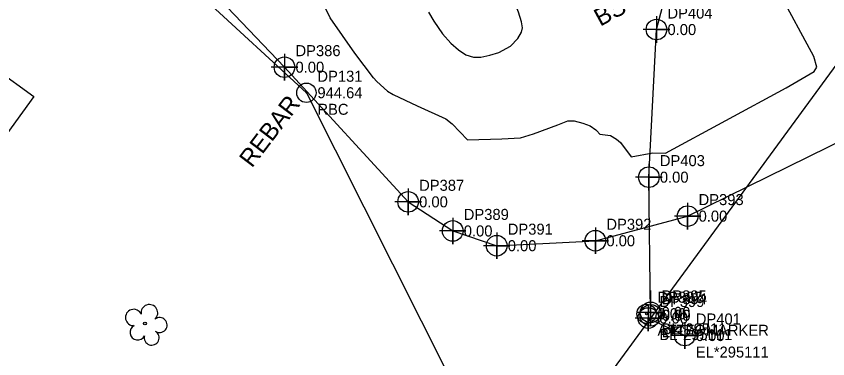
# Model space of a CAD drawing. Extents: x 1182322 to 1186765, y 572295 to 575411.
# Drawn here: x 1184062.3 to 1184246.4, y 573087.6 to 573165.3 of the extents above; entities that cross this region are included whole.
import ezdxf

# ---------------------------------------------------------------- set-up
doc = ezdxf.new("R2010")
doc.units = 0
for name, color, linetype in [('Default Symbol Cogo Comment', 7, 'Continuous'), ('Default Symbol Cogo Elevation', 7, 'Continuous'), ('Default Symbol Cogo Number', 7, 'Continuous'), ('Exist Building', 7, 'Continuous'), ('Exist Other Culture Located Object CELL', 7, 'Continuous'), ('Exist Property Iron Pin CELL', 7, 'Continuous'), ('Exist Property Iron Pin Cogo Comment', 7, 'Continuous'), ('Exist Property Iron Pin Cogo Elevation', 7, 'Continuous'), ('Exist Property Iron Pin Cogo Number', 7, 'Continuous'), ('Exist Property Iron Pin Text', 7, 'Continuous'), ('Exist Property Line', 7, 'Continuous'), ('Exist Roads EOP Other', 7, 'Continuous'), ('Exist Roads EOP Other Text', 7, 'Continuous'), ('Exist Utilities Power Pole CELL', 7, 'Continuous'), ('Exist Utilities Power Pole Cogo Comment', 7, 'Continuous'), ('Exist Utilities Power Pole Cogo Elevation', 7, 'Continuous'), ('Exist Utilities Power Pole Cogo Number', 7, 'Continuous'), ('Exist Utilities Power UG Cable SUE LOS B', 7, 'Continuous'), ('Exist Utilities Power UG Cable SUE LOS B Cogo Comment', 7, 'Continuous'), ('Exist Utilities Power UG Cable SUE LOS B Cogo Elevation', 7, 'Continuous'), ('Exist Utilities Power UG Cable SUE LOS B Cogo Number', 7, 'Continuous'), ('Exist Utilities Power UG Cable SUE LOS B Cogo Point CELL', 7, 'Continuous'), ('Exist Utilities Telephone UG FO SUE LOS C', 7, 'Continuous'), ('Exist Utilities Telephone UG FO SUE LOS C Cogo Elevation', 7, 'Continuous'), ('Exist Utilities Telephone UG FO SUE LOS C Cogo Number', 7, 'Continuous'), ('Exist Utilities Telephone UG FO SUE LOS C Cogo Point CELL', 7, 'Continuous'), ('Exist Vegetation Tree CELL', 7, 'Continuous'), ('Sheet Layout Plan Border', 7, 'Continuous')]:
    doc.layers.add(name, color=color, linetype=linetype)

msp = doc.modelspace()

# ---------------------------------------------------------------- linework, layer by layer
at = {"layer": 'Exist Building'}
msp.add_lwpolyline([(1184066.27, 573147.04), (1184024.29, 573089.15), (1183996.64, 573109.19), (1184019.49, 573140.7), (1184021.42, 573139.3), (1184040.55, 573165.69)], close=True, dxfattribs=at)
at = {"layer": 'Exist Other Culture Located Object CELL'}
for radius in [2.18, 0.24]:
    msp.add_circle((1184205.31, 573097.78), radius, dxfattribs=at)
at = {"layer": 'Exist Property Iron Pin CELL'}
for radius in [2.2, 0.0707]:
    msp.add_circle((1184128.14, 573147.92), radius, dxfattribs=at)
at = {"layer": 'Exist Property Line'}
for p, q in [((1184011.68, 573255.19), (1184128.14, 573147.92)), ((1184128.14, 573147.92), (1184236.2, 572933.16))]:
    msp.add_line(p, q, dxfattribs=at)
at = {"layer": 'Exist Roads EOP Other'}
for points in [[(1184155.87, 573166.22), (1184157.08, 573164.15), (1184159.04, 573161.27), (1184160.94, 573159.19), (1184162.65, 573157.63), (1184164.35, 573156.56), (1184166.06, 573156.03), (1184167.73, 573155.99), (1184169.73, 573156.44), (1184171.81, 573157.05), (1184174.44, 573158.52), (1184176.12, 573160.2), (1184176.92, 573161.63), (1184177.2, 573162.66), (1184176.96, 573164), (1184176.23, 573166.17), (1184173.03, 573174.26), (1184170.24, 573180.47), (1184169.04, 573183.91)], [(1184144.15, 573150.49), (1184143.33, 573151.31), (1184139.13, 573156.89), (1184133.56, 573164.9), (1184130.83, 573170.5)], [(1184144.15, 573150.49), (1184146.53, 573148.27), (1184147.84, 573147.55), (1184153.3, 573144.98), (1184159.78, 573142), (1184161.24, 573140.88), (1184164.69, 573137.25), (1184172.48, 573137.5), (1184176.69, 573137.69), (1184179.69, 573138.6), (1184185.19, 573140.63), (1184187.46, 573141.56), (1184188.86, 573141.55), (1184190.87, 573141), (1184192.56, 573140.38), (1184193.78, 573139.49), (1184194.03, 573139.28), (1184194.74, 573138.51), (1184197.13, 573138.21), (1184198.52, 573137.37), (1184199.42, 573136.62), (1184201.86, 573133.39), (1184206.75, 573134.3), (1184209.61, 573134.2), (1184237, 573149.05), (1184243.39, 573152.72), (1184243.93, 573153.7), (1184243.27, 573156.11), (1184235.31, 573170.87)]]:
    msp.add_lwpolyline(points, dxfattribs=at)
at = {"layer": 'Exist Utilities Power Pole CELL'}
for q in [(1184206.3, 573103.06), (1184206.3, 573097.43)]:
    msp.add_line((1184206.3, 573097.43), q, dxfattribs=at)
msp.add_circle((1184206.3, 573097.43), 2.45, dxfattribs=at)
at = {"layer": 'Exist Utilities Power UG Cable SUE LOS B'}
msp.add_line((1184205.72, 573096.81), (1184214, 573092.84), dxfattribs=at)
msp.add_lwpolyline([(1184206.24, 573098.09), (1184205.84, 573128.77), (1184207.57, 573162.26), (1184213.91, 573186.32), (1184218.97, 573205.44), (1184228.03, 573228.46)], dxfattribs=at)
at = {"layer": 'Exist Utilities Power UG Cable SUE LOS B Cogo Point CELL'}
for points in [[(1184207.57, 573165.26), (1184207.57, 573159.26), (1184207.57, 573162.26), (1184210.57, 573162.26), (1184204.57, 573162.26)], [(1184205.84, 573131.77), (1184205.84, 573125.77), (1184205.84, 573128.77), (1184208.84, 573128.77), (1184202.84, 573128.77)], [(1184206.24, 573101.09), (1184206.24, 573095.09), (1184206.24, 573098.09), (1184209.24, 573098.09), (1184203.24, 573098.09)], [(1184205.72, 573099.81), (1184205.72, 573093.81), (1184205.72, 573096.81), (1184208.72, 573096.81), (1184202.72, 573096.81)], [(1184214, 573095.84), (1184214, 573089.84), (1184214, 573092.84), (1184217, 573092.84), (1184211, 573092.84)]]:
    msp.add_lwpolyline(points, dxfattribs=at)
for centre in [(1184207.57, 573162.26), (1184205.84, 573128.77), (1184206.24, 573098.09), (1184205.72, 573096.81), (1184214, 573092.84)]:
    msp.add_circle(centre, 2.34, dxfattribs=at)
at = {"layer": 'Exist Utilities Telephone UG FO SUE LOS C'}
msp.add_lwpolyline([(1184039.54, 573239.83), (1184068.08, 573211.39), (1184123.17, 573153.72), (1184151.22, 573123.17), (1184161.35, 573116.57), (1184171.33, 573113.22), (1184193.71, 573114.34), (1184214.63, 573119.93), (1184251.24, 573137.93), (1184275.73, 573159.06), (1184267.8, 573185.93), (1184259.03, 573210.73)], dxfattribs=at)
at = {"layer": 'Exist Utilities Telephone UG FO SUE LOS C Cogo Point CELL'}
for points in [[(1184123.17, 573156.72), (1184123.17, 573150.72), (1184123.17, 573153.72), (1184126.17, 573153.72), (1184120.17, 573153.72)], [(1184151.22, 573126.17), (1184151.22, 573120.17), (1184151.22, 573123.17), (1184154.22, 573123.17), (1184148.22, 573123.17)], [(1184214.63, 573122.93), (1184214.63, 573116.93), (1184214.63, 573119.93), (1184217.63, 573119.93), (1184211.63, 573119.93)], [(1184161.35, 573119.57), (1184161.35, 573113.57), (1184161.35, 573116.57), (1184164.35, 573116.57), (1184158.35, 573116.57)], [(1184171.33, 573116.22), (1184171.33, 573110.22), (1184171.33, 573113.22), (1184174.33, 573113.22), (1184168.33, 573113.22)], [(1184193.71, 573117.34), (1184193.71, 573111.34), (1184193.71, 573114.34), (1184196.71, 573114.34), (1184190.71, 573114.34)]]:
    msp.add_lwpolyline(points, dxfattribs=at)
for centre in [(1184123.17, 573153.72), (1184151.22, 573123.17), (1184214.63, 573119.93), (1184161.35, 573116.57), (1184193.71, 573114.34), (1184171.33, 573113.22)]:
    msp.add_circle(centre, 2.34, dxfattribs=at)
at = {"layer": 'Exist Vegetation Tree CELL'}
msp.add_line((1184091.51, 573095.56), (1184091.51, 573095.56), dxfattribs=at)
msp.add_circle((1184091.51, 573095.56), 0.326, dxfattribs=at)
for centre, radius, start, end in [((1184092.52, 573097.97), 1.9, 311.2547, 188.3536), ((1184088.95, 573096.93), 1.86, 24.3187, 273.867), ((1184094.84, 573095.22), 1.7, 235.4358, 128.7136), ((1184089.86, 573093.54), 1.73, 116.8172, 333.4993), ((1184093.04, 573092.35), 1.69, 165.7207, 60.3847)]:
    msp.add_arc(centre, radius, start, end, dxfattribs=at)
at = {"layer": 'Sheet Layout Plan Border'}
msp.add_line((1184597.69, 573631.02), (1184066.18, 572905.74), dxfattribs=at)

# ---------------------------------------------------------------- texts
at = {"layer": 'Default Symbol Cogo Comment'}
msp.add_text('ATTFOMARKER', height=2.5, dxfattribs=at).set_placement((1184207.81, 573092.78))
at = {"layer": 'Default Symbol Cogo Elevation'}
msp.add_text('0.00', height=2.5, dxfattribs=at).set_placement((1184207.81, 573096.53))
at = {"layer": 'Default Symbol Cogo Number'}
msp.add_text('DP397', height=2.5, dxfattribs=at).set_placement((1184207.81, 573100.28))
at = {"layer": 'Exist Property Iron Pin Cogo Comment'}
msp.add_text('RBC', height=2.5, dxfattribs=at).set_placement((1184130.64, 573142.92))
at = {"layer": 'Exist Property Iron Pin Cogo Elevation'}
msp.add_text('944.64', height=2.5, dxfattribs=at).set_placement((1184130.64, 573146.67))
at = {"layer": 'Exist Property Iron Pin Cogo Number'}
msp.add_text('DP131', height=2.5, dxfattribs=at).set_placement((1184130.64, 573150.42))
at = {"layer": 'Exist Property Iron Pin Text'}
msp.add_text('REBAR', height=4, rotation=52.63, dxfattribs=at).set_placement((1184115.77, 573130.72))
at = {"layer": 'Exist Roads EOP Other Text'}
msp.add_text('BST', height=4, rotation=28.4785, dxfattribs=at).set_placement((1184194.81, 573162.88))
at = {"layer": 'Exist Utilities Power Pole Cogo Comment'}
msp.add_text('LT', height=2.5, dxfattribs=at).set_placement((1184208.8, 573092.43))
at = {"layer": 'Exist Utilities Power Pole Cogo Elevation'}
msp.add_text('0.00', height=2.5, dxfattribs=at).set_placement((1184208.8, 573096.18))
at = {"layer": 'Exist Utilities Power Pole Cogo Number'}
msp.add_text('DP394', height=2.5, dxfattribs=at).set_placement((1184208.8, 573099.93))
at = {"layer": 'Exist Utilities Power UG Cable SUE LOS B Cogo Comment'}
for s, p in [('BL*29511', (1184208.74, 573093.09)), ('BL*295111', (1184208.22, 573091.81)), ('EL*295111', (1184216.5, 573087.84))]:
    msp.add_text(s, height=2.5, dxfattribs=at).set_placement(p)
at = {"layer": 'Exist Utilities Power UG Cable SUE LOS B Cogo Elevation'}
for p in [(1184210.07, 573161.01), (1184208.34, 573127.52), (1184208.74, 573096.84), (1184208.22, 573095.56), (1184216.5, 573091.59)]:
    msp.add_text('0.00', height=2.5, dxfattribs=at).set_placement(p)
at = {"layer": 'Exist Utilities Power UG Cable SUE LOS B Cogo Number'}
for s, p in [('DP404', (1184210.07, 573164.76)), ('DP403', (1184208.34, 573131.27)), ('DP395', (1184208.74, 573100.59)), ('DP399', (1184208.22, 573099.31)), ('DP401', (1184216.5, 573095.34))]:
    msp.add_text(s, height=2.5, dxfattribs=at).set_placement(p)
at = {"layer": 'Exist Utilities Telephone UG FO SUE LOS C Cogo Elevation'}
for p in [(1184125.67, 573152.47), (1184153.72, 573121.92), (1184217.13, 573118.68), (1184163.85, 573115.32), (1184173.83, 573111.97), (1184196.21, 573113.09)]:
    msp.add_text('0.00', height=2.5, dxfattribs=at).set_placement(p)
at = {"layer": 'Exist Utilities Telephone UG FO SUE LOS C Cogo Number'}
for s, p in [('DP386', (1184125.67, 573156.22)), ('DP387', (1184153.72, 573125.67)), ('DP393', (1184217.13, 573122.43)), ('DP389', (1184163.85, 573119.07)), ('DP391', (1184173.83, 573115.72)), ('DP392', (1184196.21, 573116.84))]:
    msp.add_text(s, height=2.5, dxfattribs=at).set_placement(p)

doc.saveas('drawing.dxf')
